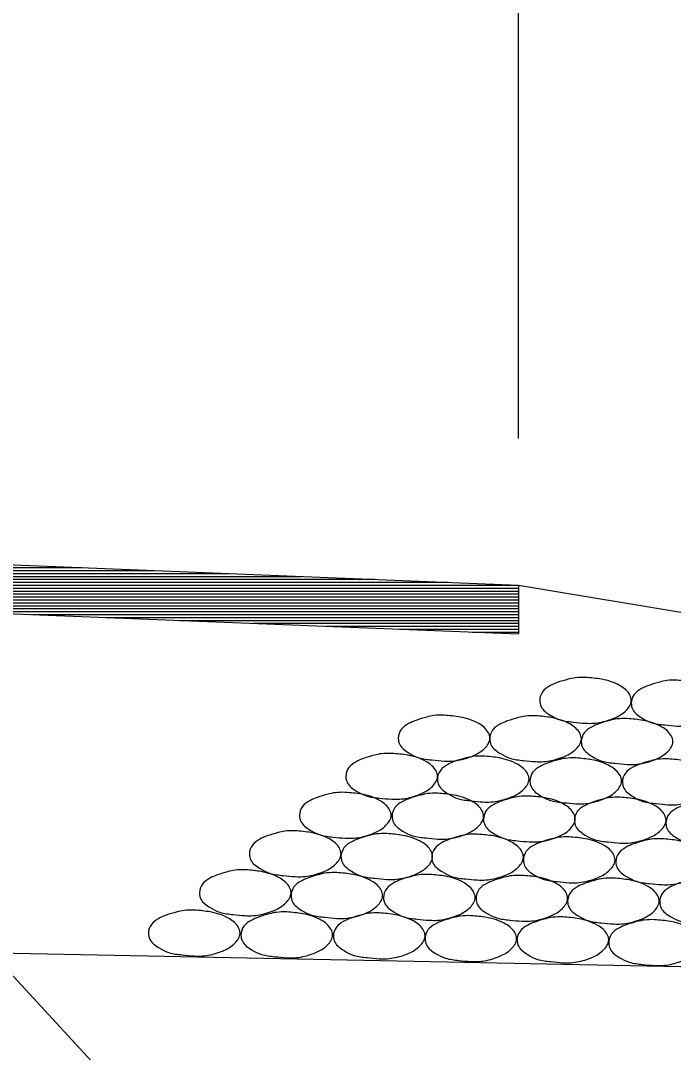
# Model space of a CAD drawing. Extents: x 60325 to 61047, y 53669 to 53767.
# Drawn here: x 60779.379 to 60781.606, y 53738.077 to 53741.597 of the extents above; entities that cross this region are included whole.
import ezdxf

# ---------------------------------------------------------------- set-up
doc = ezdxf.new("R2010")
doc.units = 0
doc.layers.add('R_Border Prem', color=7, linetype='Continuous')

msp = doc.modelspace()

# ---------------------------------------------------------------- linework, layer by layer
at = {"layer": 'R_Border Prem'}
for p, q in [((60781.0768, 53740.1716), (60781.0768, 53745.0551)), ((60775.0768, 53739.9116), (60781.0768, 53739.6716)), ((60775.0768, 53739.7449), (60781.0768, 53739.5049)), ((60775.421, 53739.7311), (60779.5875, 53739.7311)), ((60775.671, 53739.7211), (60779.8375, 53739.7211)), ((60775.921, 53739.7111), (60780.0875, 53739.7111)), ((60776.171, 53739.7011), (60780.3375, 53739.7011)), ((60776.421, 53739.6911), (60780.5875, 53739.6911)), ((60776.671, 53739.6811), (60780.8375, 53739.6811)), ((60776.921, 53739.6711), (60781.0768, 53739.6711)), ((60777.171, 53739.6611), (60781.0768, 53739.6611)), ((60777.421, 53739.6511), (60781.0768, 53739.6511)), ((60777.671, 53739.6411), (60781.0768, 53739.6411)), ((60781.0768, 53739.6716), (60781.0768, 53739.5049)), ((60781.0768, 53739.6716), (60789.8722, 53738.2056)), ((60777.921, 53739.6311), (60781.0768, 53739.6311)), ((60778.171, 53739.6211), (60781.0768, 53739.6211)), ((60778.421, 53739.6111), (60781.0768, 53739.6111)), ((60778.671, 53739.6011), (60781.0768, 53739.6011)), ((60778.921, 53739.5911), (60781.0768, 53739.5911)), ((60779.171, 53739.5811), (60781.0768, 53739.5811)), ((60779.421, 53739.5711), (60781.0768, 53739.5711)), ((60779.671, 53739.5611), (60781.0768, 53739.5611)), ((60779.921, 53739.5511), (60781.0768, 53739.5511)), ((60780.171, 53739.5411), (60781.0768, 53739.5411)), ((60780.421, 53739.5311), (60781.0768, 53739.5311)), ((60780.671, 53739.5211), (60781.0768, 53739.5211)), ((60780.921, 53739.5111), (60781.0768, 53739.5111)), ((60760.0768, 53738.8016), (60789.8722, 53738.2056))]:
    msp.add_line(p, q, dxfattribs=at)
msp.add_lwpolyline([(60781.5545, 53736.5452), (60781.0037, 53736.5452), (60778.7356, 53739.0077)], dxfattribs=at)
for points in [[(60781.3058, 53739.3563), (60781.3608, 53739.3501), (60781.4246, 53739.3276), (60781.4571, 53739.2963), (60781.4621, 53739.2776), (60781.4446, 53739.2438), (60781.4258, 53739.2288), (60781.3871, 53739.2113), (60781.3333, 53739.2001), (60781.3058, 53739.2001), (60781.2646, 53739.2038), (60781.2196, 53739.2113), (60781.1858, 53739.2276), (60781.1546, 53739.2563), (60781.1496, 53739.2776), (60781.1596, 53739.3076), (60781.1846, 53739.3276), (60781.2096, 53739.3388), (60781.2471, 53739.3501), (60781.2708, 53739.3551), (60781.3058, 53739.3563)], [(60781.6181, 53739.3468), (60781.6731, 53739.3406), (60781.7369, 53739.3181), (60781.7694, 53739.2868), (60781.7744, 53739.2681), (60781.7569, 53739.2343), (60781.7381, 53739.2193), (60781.6994, 53739.2018), (60781.6456, 53739.1906), (60781.6181, 53739.1906), (60781.5769, 53739.1943), (60781.5319, 53739.2018), (60781.4981, 53739.2181), (60781.4669, 53739.2468), (60781.4619, 53739.2681), (60781.4719, 53739.2981), (60781.4969, 53739.3181), (60781.5219, 53739.3293), (60781.5594, 53739.3406), (60781.5831, 53739.3456), (60781.6181, 53739.3468)], [(60780.8235, 53739.2274), (60780.8785, 53739.2212), (60780.9423, 53739.1987), (60780.9748, 53739.1674), (60780.9798, 53739.1487), (60780.9623, 53739.1149), (60780.9435, 53739.0999), (60780.9048, 53739.0824), (60780.851, 53739.0712), (60780.8235, 53739.0712), (60780.7823, 53739.0749), (60780.7373, 53739.0824), (60780.7035, 53739.0987), (60780.6723, 53739.1274), (60780.6673, 53739.1487), (60780.6773, 53739.1787), (60780.7023, 53739.1987), (60780.7273, 53739.2099), (60780.7648, 53739.2212), (60780.7885, 53739.2262), (60780.8235, 53739.2274)], [(60781.1355, 53739.2254), (60781.1905, 53739.2192), (60781.2542, 53739.1967), (60781.2867, 53739.1654), (60781.2917, 53739.1467), (60781.2742, 53739.1129), (60781.2555, 53739.0979), (60781.2167, 53739.0804), (60781.163, 53739.0692), (60781.1355, 53739.0692), (60781.0942, 53739.0729), (60781.0492, 53739.0804), (60781.0155, 53739.0967), (60780.9842, 53739.1254), (60780.9792, 53739.1467), (60780.9892, 53739.1767), (60781.0142, 53739.1967), (60781.0392, 53739.2079), (60781.0767, 53739.2192), (60781.1005, 53739.2242), (60781.1355, 53739.2254)], [(60781.4478, 53739.216), (60781.5028, 53739.2097), (60781.5665, 53739.1872), (60781.599, 53739.156), (60781.604, 53739.1372), (60781.5865, 53739.1035), (60781.5678, 53739.0885), (60781.529, 53739.071), (60781.4753, 53739.0597), (60781.4478, 53739.0597), (60781.4065, 53739.0635), (60781.3615, 53739.071), (60781.3278, 53739.0872), (60781.2965, 53739.116), (60781.2915, 53739.1372), (60781.3015, 53739.1672), (60781.3265, 53739.1872), (60781.3515, 53739.1985), (60781.389, 53739.2097), (60781.4128, 53739.2147), (60781.4478, 53739.216)], [(60780.6448, 53739.0973), (60780.6998, 53739.0911), (60780.7635, 53739.0686), (60780.796, 53739.0373), (60780.801, 53739.0186), (60780.7835, 53738.9848), (60780.7648, 53738.9698), (60780.726, 53738.9523), (60780.6723, 53738.9411), (60780.6448, 53738.9411), (60780.6035, 53738.9448), (60780.5585, 53738.9523), (60780.5248, 53738.9686), (60780.4935, 53738.9973), (60780.4885, 53739.0186), (60780.4985, 53739.0486), (60780.5235, 53739.0686), (60780.5485, 53739.0798), (60780.586, 53739.0911), (60780.6098, 53739.0961), (60780.6448, 53739.0973)], [(60780.9571, 53739.0879), (60781.0121, 53739.0816), (60781.0759, 53739.0591), (60781.1084, 53739.0279), (60781.1134, 53739.0091), (60781.0959, 53738.9754), (60781.0771, 53738.9604), (60781.0384, 53738.9429), (60780.9846, 53738.9316), (60780.9571, 53738.9316), (60780.9159, 53738.9354), (60780.8709, 53738.9429), (60780.8371, 53738.9591), (60780.8059, 53738.9879), (60780.8009, 53739.0091), (60780.8109, 53739.0391), (60780.8359, 53739.0591), (60780.8609, 53739.0704), (60780.8984, 53739.0816), (60780.9221, 53739.0866), (60780.9571, 53739.0879)], [(60781.2726, 53739.0816), (60781.3276, 53739.0753), (60781.3913, 53739.0528), (60781.4238, 53739.0216), (60781.4288, 53739.0028), (60781.4113, 53738.9691), (60781.3926, 53738.9541), (60781.3538, 53738.9366), (60781.3001, 53738.9253), (60781.2726, 53738.9253), (60781.2313, 53738.9291), (60781.1863, 53738.9366), (60781.1526, 53738.9528), (60781.1213, 53738.9816), (60781.1163, 53739.0028), (60781.1263, 53739.0328), (60781.1513, 53739.0528), (60781.1763, 53739.0641), (60781.2138, 53739.0753), (60781.2376, 53739.0803), (60781.2726, 53739.0816)], [(60781.5881, 53739.0784), (60781.6431, 53739.0722), (60781.7068, 53739.0497), (60781.7393, 53739.0184), (60781.7443, 53738.9997), (60781.7268, 53738.9659), (60781.7081, 53738.9509), (60781.6693, 53738.9334), (60781.6156, 53738.9222), (60781.5881, 53738.9222), (60781.5468, 53738.9259), (60781.5018, 53738.9334), (60781.4681, 53738.9497), (60781.4368, 53738.9784), (60781.4318, 53738.9997), (60781.4418, 53739.0297), (60781.4668, 53739.0497), (60781.4918, 53739.0609), (60781.5293, 53739.0722), (60781.5531, 53739.0772), (60781.5881, 53739.0784)], [(60780.4867, 53738.9643), (60780.5417, 53738.9581), (60780.6054, 53738.9356), (60780.6379, 53738.9043), (60780.6429, 53738.8856), (60780.6254, 53738.8518), (60780.6067, 53738.8368), (60780.5679, 53738.8193), (60780.5142, 53738.8081), (60780.4867, 53738.8081), (60780.4454, 53738.8118), (60780.4004, 53738.8193), (60780.3667, 53738.8356), (60780.3354, 53738.8643), (60780.3304, 53738.8856), (60780.3404, 53738.9156), (60780.3654, 53738.9356), (60780.3904, 53738.9468), (60780.4279, 53738.9581), (60780.4517, 53738.9631), (60780.4867, 53738.9643)], [(60780.8021, 53738.9612), (60780.8571, 53738.9549), (60780.9209, 53738.9324), (60780.9534, 53738.9012), (60780.9584, 53738.8824), (60780.9409, 53738.8487), (60780.9221, 53738.8337), (60780.8834, 53738.8162), (60780.8296, 53738.8049), (60780.8021, 53738.8049), (60780.7609, 53738.8087), (60780.7159, 53738.8162), (60780.6821, 53738.8324), (60780.6509, 53738.8612), (60780.6459, 53738.8824), (60780.6559, 53738.9124), (60780.6809, 53738.9324), (60780.7059, 53738.9437), (60780.7434, 53738.9549), (60780.7671, 53738.9599), (60780.8021, 53738.9612)], [(60781.1145, 53738.9517), (60781.1695, 53738.9455), (60781.2332, 53738.923), (60781.2657, 53738.8917), (60781.2707, 53738.873), (60781.2532, 53738.8392), (60781.2345, 53738.8242), (60781.1957, 53738.8067), (60781.142, 53738.7955), (60781.1145, 53738.7955), (60781.0732, 53738.7992), (60781.0282, 53738.8067), (60780.9945, 53738.823), (60780.9632, 53738.8517), (60780.9582, 53738.873), (60780.9682, 53738.903), (60780.9932, 53738.923), (60781.0182, 53738.9342), (60781.0557, 53738.9455), (60781.0795, 53738.9505), (60781.1145, 53738.9517)], [(60781.4242, 53738.9475), (60781.4792, 53738.9413), (60781.543, 53738.9188), (60781.5755, 53738.8875), (60781.5805, 53738.8688), (60781.563, 53738.835), (60781.5442, 53738.82), (60781.5055, 53738.8025), (60781.4517, 53738.7913), (60781.4242, 53738.7913), (60781.383, 53738.795), (60781.338, 53738.8025), (60781.3042, 53738.8188), (60781.273, 53738.8475), (60781.268, 53738.8688), (60781.278, 53738.8988), (60781.303, 53738.9188), (60781.328, 53738.93), (60781.3655, 53738.9413), (60781.3892, 53738.9463), (60781.4242, 53738.9475)], [(60781.7365, 53738.9381), (60781.7915, 53738.9318), (60781.8553, 53738.9093), (60781.8878, 53738.8781), (60781.8928, 53738.8593), (60781.8753, 53738.8256), (60781.8565, 53738.8106), (60781.8178, 53738.7931), (60781.764, 53738.7818), (60781.7365, 53738.7818), (60781.6953, 53738.7856), (60781.6503, 53738.7931), (60781.6165, 53738.8093), (60781.5853, 53738.8381), (60781.5803, 53738.8593), (60781.5903, 53738.8893), (60781.6153, 53738.9093), (60781.6403, 53738.9206), (60781.6778, 53738.9318), (60781.7015, 53738.9368), (60781.7365, 53738.9381)], [(60780.3158, 53738.8331), (60780.3708, 53738.8268), (60780.4346, 53738.8043), (60780.4671, 53738.7731), (60780.4721, 53738.7543), (60780.4546, 53738.7206), (60780.4358, 53738.7056), (60780.3971, 53738.6881), (60780.3433, 53738.6768), (60780.3158, 53738.6768), (60780.2746, 53738.6806), (60780.2296, 53738.6881), (60780.1958, 53738.7043), (60780.1646, 53738.7331), (60780.1596, 53738.7543), (60780.1696, 53738.7843), (60780.1946, 53738.8043), (60780.2196, 53738.8156), (60780.2571, 53738.8268), (60780.2808, 53738.8318), (60780.3158, 53738.8331)], [(60780.6281, 53738.8236), (60780.6831, 53738.8174), (60780.7469, 53738.7949), (60780.7794, 53738.7636), (60780.7844, 53738.7449), (60780.7669, 53738.7111), (60780.7481, 53738.6961), (60780.7094, 53738.6786), (60780.6556, 53738.6674), (60780.6281, 53738.6674), (60780.5869, 53738.6711), (60780.5419, 53738.6786), (60780.5081, 53738.6949), (60780.4769, 53738.7236), (60780.4719, 53738.7449), (60780.4819, 53738.7749), (60780.5069, 53738.7949), (60780.5319, 53738.8061), (60780.5694, 53738.8174), (60780.5931, 53738.8224), (60780.6281, 53738.8236)], [(60780.9379, 53738.8216), (60780.9929, 53738.8154), (60781.0566, 53738.7929), (60781.0891, 53738.7616), (60781.0941, 53738.7429), (60781.0766, 53738.7091), (60781.0579, 53738.6941), (60781.0191, 53738.6766), (60780.9654, 53738.6654), (60780.9379, 53738.6654), (60780.8966, 53738.6691), (60780.8516, 53738.6766), (60780.8179, 53738.6929), (60780.7866, 53738.7216), (60780.7816, 53738.7429), (60780.7916, 53738.7729), (60780.8166, 53738.7929), (60780.8416, 53738.8041), (60780.8791, 53738.8154), (60780.9029, 53738.8204), (60780.9379, 53738.8216)], [(60781.2502, 53738.8122), (60781.3052, 53738.8059), (60781.369, 53738.7834), (60781.4015, 53738.7522), (60781.4065, 53738.7334), (60781.389, 53738.6997), (60781.3702, 53738.6847), (60781.3315, 53738.6672), (60781.2777, 53738.6559), (60781.2502, 53738.6559), (60781.209, 53738.6597), (60781.164, 53738.6672), (60781.1302, 53738.6834), (60781.099, 53738.7122), (60781.094, 53738.7334), (60781.104, 53738.7634), (60781.129, 53738.7834), (60781.154, 53738.7947), (60781.1915, 53738.8059), (60781.2152, 53738.8109), (60781.2502, 53738.8122)], [(60781.5657, 53738.8058), (60781.6207, 53738.7996), (60781.6844, 53738.7771), (60781.7169, 53738.7458), (60781.7219, 53738.7271), (60781.7044, 53738.6933), (60781.6857, 53738.6783), (60781.6469, 53738.6608), (60781.5932, 53738.6496), (60781.5657, 53738.6496), (60781.5244, 53738.6533), (60781.4794, 53738.6608), (60781.4457, 53738.6771), (60781.4144, 53738.7058), (60781.4094, 53738.7271), (60781.4194, 53738.7571), (60781.4444, 53738.7771), (60781.4694, 53738.7883), (60781.5069, 53738.7996), (60781.5307, 53738.8046), (60781.5657, 53738.8058)], [(60780.1455, 53738.7), (60780.2005, 53738.6938), (60780.2642, 53738.6713), (60780.2967, 53738.64), (60780.3017, 53738.6213), (60780.2842, 53738.5875), (60780.2655, 53738.5725), (60780.2267, 53738.555), (60780.173, 53738.5438), (60780.1455, 53738.5438), (60780.1042, 53738.5475), (60780.0592, 53738.555), (60780.0255, 53738.5713), (60779.9942, 53738.6), (60779.9892, 53738.6213), (60779.9992, 53738.6513), (60780.0242, 53738.6713), (60780.0492, 53738.6825), (60780.0867, 53738.6938), (60780.1105, 53738.6988), (60780.1455, 53738.7)], [(60780.4578, 53738.6906), (60780.5128, 53738.6843), (60780.5765, 53738.6618), (60780.609, 53738.6306), (60780.614, 53738.6118), (60780.5965, 53738.5781), (60780.5778, 53738.5631), (60780.539, 53738.5456), (60780.4853, 53738.5343), (60780.4578, 53738.5343), (60780.4165, 53738.5381), (60780.3715, 53738.5456), (60780.3378, 53738.5618), (60780.3065, 53738.5906), (60780.3015, 53738.6118), (60780.3115, 53738.6418), (60780.3365, 53738.6618), (60780.3615, 53738.6731), (60780.399, 53738.6843), (60780.4228, 53738.6893), (60780.4578, 53738.6906)], [(60780.7732, 53738.6843), (60780.8282, 53738.678), (60780.892, 53738.6555), (60780.9245, 53738.6243), (60780.9295, 53738.6055), (60780.912, 53738.5718), (60780.8932, 53738.5568), (60780.8545, 53738.5393), (60780.8007, 53738.528), (60780.7732, 53738.528), (60780.732, 53738.5318), (60780.687, 53738.5393), (60780.6532, 53738.5555), (60780.622, 53738.5843), (60780.617, 53738.6055), (60780.627, 53738.6355), (60780.652, 53738.6555), (60780.677, 53738.6668), (60780.7145, 53738.678), (60780.7382, 53738.683), (60780.7732, 53738.6843)], [(60781.0887, 53738.6811), (60781.1437, 53738.6749), (60781.2075, 53738.6524), (60781.24, 53738.6211), (60781.245, 53738.6024), (60781.2275, 53738.5686), (60781.2087, 53738.5536), (60781.17, 53738.5361), (60781.1162, 53738.5249), (60781.0887, 53738.5249), (60781.0475, 53738.5286), (60781.0025, 53738.5361), (60780.9687, 53738.5524), (60780.9375, 53738.5811), (60780.9325, 53738.6024), (60780.9425, 53738.6324), (60780.9675, 53738.6524), (60780.9925, 53738.6636), (60781.03, 53738.6749), (60781.0537, 53738.6799), (60781.0887, 53738.6811)], [(60781.401, 53738.6716), (60781.456, 53738.6654), (60781.5198, 53738.6429), (60781.5523, 53738.6116), (60781.5573, 53738.5929), (60781.5398, 53738.5591), (60781.521, 53738.5441), (60781.4823, 53738.5266), (60781.4285, 53738.5154), (60781.401, 53738.5154), (60781.3598, 53738.5191), (60781.3148, 53738.5266), (60781.281, 53738.5429), (60781.2498, 53738.5716), (60781.2448, 53738.5929), (60781.2548, 53738.6229), (60781.2798, 53738.6429), (60781.3048, 53738.6541), (60781.3423, 53738.6654), (60781.366, 53738.6704), (60781.401, 53738.6716)], [(60781.7151, 53738.6696), (60781.7701, 53738.6634), (60781.8339, 53738.6409), (60781.8664, 53738.6096), (60781.8714, 53738.5909), (60781.8539, 53738.5571), (60781.8351, 53738.5421), (60781.7964, 53738.5246), (60781.7426, 53738.5134), (60781.7151, 53738.5134), (60781.6739, 53738.5171), (60781.6289, 53738.5246), (60781.5951, 53738.5409), (60781.5639, 53738.5696), (60781.5589, 53738.5909), (60781.5689, 53738.6209), (60781.5939, 53738.6409), (60781.6189, 53738.6521), (60781.6564, 53738.6634), (60781.6801, 53738.6684), (60781.7151, 53738.6696)], [(60779.9715, 53738.5625), (60780.0265, 53738.5562), (60780.0902, 53738.5337), (60780.1227, 53738.5025), (60780.1277, 53738.4837), (60780.1102, 53738.45), (60780.0915, 53738.435), (60780.0527, 53738.4175), (60779.999, 53738.4062), (60779.9715, 53738.4062), (60779.9302, 53738.41), (60779.8852, 53738.4175), (60779.8515, 53738.4337), (60779.8202, 53738.4625), (60779.8152, 53738.4837), (60779.8252, 53738.5137), (60779.8502, 53738.5337), (60779.8752, 53738.545), (60779.9127, 53738.5562), (60779.9365, 53738.5612), (60779.9715, 53738.5625)], [(60780.2869, 53738.5562), (60780.3419, 53738.5499), (60780.4057, 53738.5274), (60780.4382, 53738.4962), (60780.4432, 53738.4774), (60780.4257, 53738.4437), (60780.4069, 53738.4287), (60780.3682, 53738.4112), (60780.3144, 53738.3999), (60780.2869, 53738.3999), (60780.2457, 53738.4037), (60780.2007, 53738.4112), (60780.1669, 53738.4274), (60780.1357, 53738.4562), (60780.1307, 53738.4774), (60780.1407, 53738.5074), (60780.1657, 53738.5274), (60780.1907, 53738.5387), (60780.2282, 53738.5499), (60780.2519, 53738.5549), (60780.2869, 53738.5562)], [(60780.6024, 53738.553), (60780.6574, 53738.5468), (60780.7212, 53738.5243), (60780.7537, 53738.493), (60780.7587, 53738.4743), (60780.7412, 53738.4405), (60780.7224, 53738.4255), (60780.6837, 53738.408), (60780.6299, 53738.3968), (60780.6024, 53738.3968), (60780.5612, 53738.4005), (60780.5162, 53738.408), (60780.4824, 53738.4243), (60780.4512, 53738.453), (60780.4462, 53738.4743), (60780.4562, 53738.5043), (60780.4812, 53738.5243), (60780.5062, 53738.5355), (60780.5437, 53738.5468), (60780.5674, 53738.5518), (60780.6024, 53738.553)], [(60780.9147, 53738.5436), (60780.9697, 53738.5373), (60781.0335, 53738.5148), (60781.066, 53738.4836), (60781.071, 53738.4648), (60781.0535, 53738.4311), (60781.0347, 53738.4161), (60780.996, 53738.3986), (60780.9422, 53738.3873), (60780.9147, 53738.3873), (60780.8735, 53738.3911), (60780.8285, 53738.3986), (60780.7947, 53738.4148), (60780.7635, 53738.4436), (60780.7585, 53738.4648), (60780.7685, 53738.4948), (60780.7935, 53738.5148), (60780.8185, 53738.5261), (60780.856, 53738.5373), (60780.8797, 53738.5423), (60780.9147, 53738.5436)], [(60781.2288, 53738.5394), (60781.2838, 53738.5331), (60781.3476, 53738.5106), (60781.3801, 53738.4794), (60781.3851, 53738.4606), (60781.3676, 53738.4269), (60781.3488, 53738.4119), (60781.3101, 53738.3944), (60781.2563, 53738.3831), (60781.2288, 53738.3831), (60781.1876, 53738.3869), (60781.1426, 53738.3944), (60781.1088, 53738.4106), (60781.0776, 53738.4394), (60781.0726, 53738.4606), (60781.0826, 53738.4906), (60781.1076, 53738.5106), (60781.1326, 53738.5219), (60781.1701, 53738.5331), (60781.1938, 53738.5381), (60781.2288, 53738.5394)], [(60781.5411, 53738.5299), (60781.5961, 53738.5237), (60781.6599, 53738.5012), (60781.6924, 53738.4699), (60781.6974, 53738.4512), (60781.6799, 53738.4174), (60781.6611, 53738.4024), (60781.6224, 53738.3849), (60781.5686, 53738.3737), (60781.5411, 53738.3737), (60781.4999, 53738.3774), (60781.4549, 53738.3849), (60781.4211, 53738.4012), (60781.3899, 53738.4299), (60781.3849, 53738.4512), (60781.3949, 53738.4812), (60781.4199, 53738.5012), (60781.4449, 53738.5124), (60781.4824, 53738.5237), (60781.5061, 53738.5287), (60781.5411, 53738.5299)]]:
    msp.add_spline(points, degree=3, dxfattribs=at)

doc.saveas('drawing.dxf')
